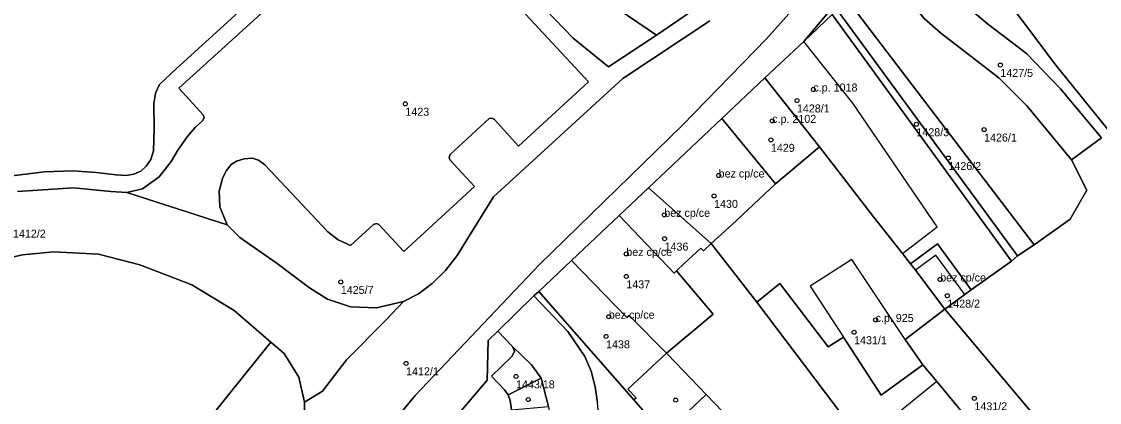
# Model space of a CAD drawing. Extents: x -878211 to -870363, y -1058464 to -1052522.
# Drawn here: x -874899.4 to -874764.7, y -1056217.1 to -1056169.5 of the extents above; entities that cross this region are included whole.
import ezdxf

# ---------------------------------------------------------------- set-up
doc = ezdxf.new("R2010")
doc.units = 0
for name, color, linetype in [('Vrstva 50', 7, 'Continuous'), ('Vrstva 51', 7, 'Continuous'), ('Vrstva 52', 7, 'Continuous')]:
    doc.layers.add(name, color=color, linetype=linetype)

msp = doc.modelspace()

# ---------------------------------------------------------------- linework, layer by layer
at = {"layer": 'Vrstva 50'}
for centre in [(-874777.05, -1056174.95994), (-874800.41, -1056178.01994), (-874851.4, -1056179.80994), (-874802.47, -1056179.39994), (-874805.56, -1056181.93994), (-874787.54, -1056182.36994), (-874779.08, -1056183.03994), (-874805.72, -1056184.31994), (-874783.54, -1056186.58994), (-874812.25, -1056188.76994), (-874812.82, -1056191.32994), (-874819.05, -1056193.68994), (-874819.01, -1056196.66994), (-874823.79, -1056198.57994), (-874859.47, -1056202.07994), (-874823.79, -1056201.38994), (-874784.57, -1056201.76994), (-874783.68, -1056203.79994), (-874825.98, -1056206.41994), (-874792.64, -1056206.82994), (-874826.32, -1056208.88994), (-874795.32, -1056208.36994), (-874851.31, -1056212.25994), (-874837.57, -1056213.88994), (-874836.05, -1056216.77994), (-874817.62, -1056216.84994), (-874780.29, -1056216.62994)]:
    msp.add_circle(centre, 0.25, dxfattribs=at)
at = {"layer": 'Vrstva 51'}
for points in [[(-874779.01, -1056127.66), (-874780.45, -1056125.66), (-874793.17, -1056142.82), (-874792.46, -1056145.61), (-874788.37, -1056151.02), (-874786.78, -1056152.78), (-874770.12, -1056174.96), (-874761.29, -1056185.88), (-874747.51, -1056199.34), (-874747.04, -1056199.75), (-874740.87, -1056205.06), (-874728.32, -1056215.02), (-874719.92, -1056223.09), (-874716.4, -1056226.65), (-874716.73, -1056226.96), (-874713.06, -1056230.64), (-874711.1, -1056232.84), (-874708.16, -1056237.89), (-874707.28, -1056238.99), (-874703.07, -1056243.11), (-874695.31, -1056252.07), (-874686.26, -1056258.1), (-874668.18, -1056265.93)], [(-874906.43, -1056164.46), (-874911.49, -1056190.95), (-874904.34, -1056188.99), (-874901.26, -1056188.9), (-874896.49, -1056188.32), (-874892.96, -1056188.19), (-874890.05, -1056188.41), (-874887.55, -1056188.7), (-874886.31, -1056188.78), (-874885.34, -1056188.6), (-874884.47, -1056188.21), (-874883.78, -1056187.59), (-874883.23, -1056186.78), (-874882.88, -1056185.68), (-874882.79, -1056182.97), (-874882.84, -1056179.82), (-874882.63, -1056178.47), (-874882.11, -1056177.38), (-874880.03, -1056175.43), (-874853.37, -1056151.14)], [(-874853.37, -1056151.14), (-874880.03, -1056175.43), (-874882.11, -1056177.38), (-874882.63, -1056178.47), (-874882.84, -1056179.82), (-874882.79, -1056182.97), (-874882.88, -1056185.68), (-874883.23, -1056186.78), (-874883.78, -1056187.59), (-874884.47, -1056188.21), (-874885.34, -1056188.6), (-874886.31, -1056188.78), (-874887.55, -1056188.7), (-874890.05, -1056188.41), (-874892.96, -1056188.19), (-874896.49, -1056188.32), (-874901.26, -1056188.9)], [(-874761.29, -1056185.88), (-874770.12, -1056174.96), (-874786.78, -1056152.78)], [(-874837.33, -1056164.4), (-874830.44, -1056171.6), (-874826.02, -1056175.2), (-874820.04, -1056171.21), (-874837.28, -1056159.47)], [(-874796.21, -1056160.37), (-874806.27, -1056171.68), (-874816.81, -1056182.52), (-874834.68, -1056199.94), (-874850.19, -1056216.28), (-874853.32, -1056220.08)], [(-874853.32, -1056220.08), (-874850.19, -1056216.28), (-874834.68, -1056199.94), (-874816.81, -1056182.52), (-874806.27, -1056171.68), (-874796.21, -1056160.37)], [(-874899.87, -1056190.78), (-874892.89, -1056190.31), (-874888.22, -1056190.77), (-874886.23, -1056190.89), (-874884.24, -1056190.43), (-874882.19, -1056188.95), (-874880.68, -1056187.03), (-874879.82, -1056185.61), (-874878.68, -1056183.92), (-874877.67, -1056182.76), (-874876.71, -1056181.9), (-874876.54, -1056181.52), (-874876.68, -1056181.18), (-874879.7, -1056177.85), (-874861.94, -1056161.69)], [(-874861.94, -1056161.69), (-874879.7, -1056177.85), (-874876.68, -1056181.18), (-874876.54, -1056181.52), (-874876.71, -1056181.9), (-874877.67, -1056182.76), (-874878.68, -1056183.92), (-874879.82, -1056185.61), (-874880.68, -1056187.03), (-874882.19, -1056188.95), (-874884.24, -1056190.43), (-874886.23, -1056190.89), (-874873.67, -1056194.94), (-874874.61, -1056192.68), (-874874.67, -1056190.68), (-874874.25, -1056189.14), (-874873.8, -1056188.18), (-874873.16, -1056187.41), (-874872.52, -1056186.96), (-874871.55, -1056186.68), (-874870.51, -1056186.62), (-874869.76, -1056186.85), (-874868.95, -1056187.44), (-874861.08, -1056195.83), (-874859.82, -1056196.82), (-874858.27, -1056197.54), (-874855.38, -1056194.9), (-874855.03, -1056194.78), (-874854.72, -1056194.9), (-874851.6, -1056198.25), (-874842.76, -1056190.13), (-874845.83, -1056186.82), (-874845.94, -1056186.49), (-874845.79, -1056186.13), (-874840.91, -1056181.66), (-874840.59, -1056181.6), (-874840.27, -1056181.78), (-874837.25, -1056185.09), (-874828.51, -1056177.08), (-874831.9, -1056173.42), (-874840.3, -1056164.35)], [(-874840.3, -1056164.35), (-874831.9, -1056173.42), (-874828.51, -1056177.08), (-874837.25, -1056185.09), (-874840.27, -1056181.78), (-874840.59, -1056181.6), (-874840.91, -1056181.66), (-874845.79, -1056186.13), (-874845.94, -1056186.49), (-874845.83, -1056186.82), (-874842.76, -1056190.13), (-874851.6, -1056198.25), (-874854.72, -1056194.9), (-874855.03, -1056194.78), (-874855.38, -1056194.9), (-874858.27, -1056197.54), (-874859.82, -1056196.82), (-874861.08, -1056195.83), (-874868.95, -1056187.44), (-874869.76, -1056186.85), (-874870.51, -1056186.62), (-874871.55, -1056186.68), (-874872.52, -1056186.96), (-874873.16, -1056187.41), (-874873.8, -1056188.18), (-874874.25, -1056189.14), (-874874.67, -1056190.68), (-874874.61, -1056192.68), (-874873.67, -1056194.94), (-874872.09, -1056196.53), (-874867.41, -1056199.75), (-874865.55, -1056201.17), (-874863.4, -1056202.81), (-874861.15, -1056204.21), (-874858.27, -1056205.17), (-874855, -1056205.32), (-874851.64, -1056204.5), (-874849.77, -1056203.56), (-874848.07, -1056202.28), (-874846.37, -1056200.66), (-874844.95, -1056198.75), (-874840.4, -1056191.45), (-874824.24, -1056176.66), (-874813.35, -1056169.43)], [(-874813.96, -1056167.11), (-874820.04, -1056171.21), (-874826.02, -1056175.2), (-874830.44, -1056171.6), (-874837.33, -1056164.4)], [(-874783.43, -1056165.72), (-874778.66, -1056169.8), (-874773.8, -1056173.53), (-874769.55, -1056177.94), (-874764.4, -1056184.06), (-874768.14, -1056186.8), (-874766.22, -1056190.62), (-874768.34, -1056194.24), (-874772.83, -1056197.42), (-874774.89, -1056198.82), (-874775.65, -1056199.46), (-874780.69, -1056203.05), (-874781.5, -1056203.63), (-874783.97, -1056205.46), (-874770.83, -1056221.15), (-874775.73, -1056225.73), (-874774.8, -1056226.8), (-874758.8, -1056235.95)], [(-874813.35, -1056169.43), (-874824.24, -1056176.66), (-874840.4, -1056191.45), (-874844.95, -1056198.75), (-874846.37, -1056200.66), (-874848.07, -1056202.28), (-874849.77, -1056203.56), (-874851.64, -1056204.5), (-874853.84, -1056206.87), (-874858.77, -1056211.81), (-874861.77, -1056215.74), (-874864, -1056217.11), (-874864.01, -1056219.12)], [(-874848.68, -1056223.19), (-874841.19, -1056214.37), (-874841.07, -1056209.41), (-874839.86, -1056208.24), (-874835.33, -1056203.83), (-874834.74, -1056203.25), (-874830.65, -1056199.39), (-874824.7, -1056193.78), (-874821.03, -1056190.3), (-874811.84, -1056181.65), (-874806.49, -1056176.55), (-874801.62, -1056172.02), (-874798.48, -1056168.32)], [(-874903.59, -1056199.64), (-874899.24, -1056198.7), (-874895.32, -1056198.31), (-874889.74, -1056198.59), (-874884.6, -1056199.92), (-874878.09, -1056202.43), (-874872.79, -1056205.66), (-874868.23, -1056209.6), (-874866.57, -1056211.04), (-874864.73, -1056213.99), (-874864, -1056217.11), (-874861.77, -1056215.74), (-874858.77, -1056211.81), (-874853.84, -1056206.87), (-874851.64, -1056204.5), (-874855, -1056205.32), (-874858.27, -1056205.17), (-874861.15, -1056204.21), (-874863.4, -1056202.81), (-874865.55, -1056201.17), (-874867.41, -1056199.75), (-874872.09, -1056196.53), (-874873.67, -1056194.94), (-874886.23, -1056190.89), (-874888.22, -1056190.77), (-874892.89, -1056190.31), (-874899.87, -1056190.78)], [(-874900.63, -1056259.04), (-874873.94, -1056241.6), (-874880.51, -1056224.9), (-874868.23, -1056209.6), (-874872.79, -1056205.66), (-874878.09, -1056202.43), (-874884.6, -1056199.92), (-874889.74, -1056198.59), (-874895.32, -1056198.31), (-874899.24, -1056198.7), (-874903.59, -1056199.64)], [(-874819.12, -1056221.1), (-874822.85, -1056216.83), (-874828.19, -1056210.72), (-874834.74, -1056203.25), (-874835.33, -1056203.83), (-874831.11, -1056208.27), (-874828.99, -1056211.38), (-874828.18, -1056213.23), (-874827.67, -1056215.2), (-874827.39, -1056217.17)], [(-874838.14, -1056218.07), (-874838.3, -1056216.88), (-874838.56, -1056216.2), (-874839.01, -1056215.58), (-874840.66, -1056213.86), (-874838.07, -1056211.35), (-874837.78, -1056210.74), (-874838.02, -1056210.13), (-874839.86, -1056208.24), (-874841.07, -1056209.41), (-874841.19, -1056214.37), (-874848.68, -1056223.19)], [(-874864.01, -1056219.12), (-874864, -1056217.11), (-874864.73, -1056213.99), (-874866.57, -1056211.04), (-874868.23, -1056209.6), (-874880.51, -1056224.9)]]:
    msp.add_lwpolyline(points, dxfattribs=at)
for points in [[(-874803.22, -1056146.62), (-874806.35, -1056150.69), (-874806.17, -1056150.85), (-874806.93, -1056151.88), (-874805.69, -1056152.86), (-874806.99, -1056154.67), (-874808.36, -1056153.62), (-874809.19, -1056154.7), (-874809.37, -1056154.61), (-874812.44, -1056158.7), (-874820.53, -1056152.51), (-874823.23, -1056150.34), (-874822.28, -1056148.88), (-874826.87, -1056144.96), (-874837.28, -1056159.47), (-874820.04, -1056171.21), (-874813.96, -1056167.11), (-874810.82, -1056163.74), (-874805.81, -1056158.16), (-874804.02, -1056156.12), (-874803.34, -1056155.32), (-874800.37, -1056151.8)], [(-874768.14, -1056186.8), (-874764.4, -1056184.06), (-874769.55, -1056177.94), (-874773.8, -1056173.53), (-874778.66, -1056169.8), (-874783.43, -1056165.72), (-874785.6, -1056163.06), (-874790.16, -1056157.06), (-874792.97, -1056160.86), (-874789.38, -1056164.87), (-874788.09, -1056167.27), (-874786.56, -1056169.13), (-874784.51, -1056170.94), (-874777.23, -1056176.57), (-874773.7, -1056180.1)], [(-874772.83, -1056197.42), (-874768.34, -1056194.24), (-874766.22, -1056190.62), (-874768.14, -1056186.8), (-874773.7, -1056180.1), (-874777.23, -1056176.57), (-874784.51, -1056170.94), (-874786.56, -1056169.13), (-874788.09, -1056167.27), (-874789.38, -1056164.87), (-874792.97, -1056160.86), (-874796.86, -1056165.91), (-874796.14, -1056166.87)], [(-874796.86, -1056165.91), (-874797.83, -1056167.57), (-874798.48, -1056168.32), (-874801.62, -1056172.02), (-874798.05, -1056168.63), (-874797.45, -1056168.08), (-874774.89, -1056198.82), (-874772.83, -1056197.42), (-874796.14, -1056166.87)], [(-874774.89, -1056198.82), (-874797.45, -1056168.08), (-874798.05, -1056168.63), (-874775.65, -1056199.46)], [(-874792.91, -1056193.95), (-874789.28, -1056198.53), (-874788.27, -1056199.8), (-874784.91, -1056197.33), (-874780.69, -1056203.05), (-874775.65, -1056199.46), (-874798.05, -1056168.63), (-874801.62, -1056172.02), (-874806.49, -1056176.55), (-874799.66, -1056185.17)], [(-874811.84, -1056181.65), (-874805.15, -1056189.81), (-874799.66, -1056185.17), (-874806.49, -1056176.55)], [(-874813.17, -1056197.27), (-874810.59, -1056194.92), (-874805.15, -1056189.81), (-874811.84, -1056181.65), (-874821.03, -1056190.3)], [(-874807.46, -1056204.6), (-874804.59, -1056202.29), (-874798.55, -1056210.18), (-874796.65, -1056208.97), (-874791.93, -1056216.22), (-874786.73, -1056212.44), (-874788.93, -1056209.27), (-874783.97, -1056205.46), (-874787.65, -1056200.59), (-874788.27, -1056199.8), (-874789.28, -1056198.53), (-874792.91, -1056193.95), (-874799.66, -1056185.17), (-874805.15, -1056189.81), (-874810.59, -1056194.92), (-874813.17, -1056197.27)], [(-874824.7, -1056193.78), (-874817.83, -1056200.96), (-874817.54, -1056200.68), (-874816.55, -1056199.75), (-874814.47, -1056197.84), (-874814.15, -1056198.18), (-874813.17, -1056197.27), (-874821.03, -1056190.3)], [(-874830.65, -1056199.39), (-874823.71, -1056206.51), (-874823.43, -1056206.25), (-874818.79, -1056210.99), (-874812.93, -1056206.1), (-874817.54, -1056200.68), (-874817.83, -1056200.96), (-874824.7, -1056193.78)], [(-874801.94, -1056228.5), (-874800.72, -1056229.77), (-874792, -1056240.39), (-874784.43, -1056233.86), (-874794.29, -1056222.08), (-874807.46, -1056204.6), (-874813.17, -1056197.27), (-874814.15, -1056198.18), (-874814.47, -1056197.84), (-874816.55, -1056199.75), (-874817.54, -1056200.68), (-874812.93, -1056206.1), (-874818.79, -1056210.99), (-874817.6, -1056212.2), (-874813.81, -1056216.15), (-874806.62, -1056223.63)], [(-874788.27, -1056199.8), (-874787.65, -1056200.59), (-874783.97, -1056205.46), (-874781.5, -1056203.63), (-874780.69, -1056203.05), (-874784.91, -1056197.33)], [(-874818.79, -1056210.99), (-874823.43, -1056206.25), (-874823.71, -1056206.51), (-874830.65, -1056199.39), (-874834.74, -1056203.25), (-874828.19, -1056210.72), (-874822.85, -1056216.83), (-874822.56, -1056216.56), (-874823.59, -1056215.46)], [(-874786.73, -1056212.44), (-874791.93, -1056216.22), (-874796.65, -1056208.97), (-874798.55, -1056210.18), (-874804.59, -1056202.29), (-874807.46, -1056204.6), (-874794.29, -1056222.08), (-874784.43, -1056233.86), (-874782.29, -1056231.86), (-874775.73, -1056225.73), (-874785, -1056214.53)], [(-874830.04, -1056225.84), (-874828.28, -1056227.93), (-874826.68, -1056229.83), (-874824.88, -1056232.02), (-874820.27, -1056228.14), (-874822.12, -1056225.98), (-874823.73, -1056224.07), (-874825.52, -1056221.98), (-874826.43, -1056220.74), (-874827.24, -1056218.9), (-874827.39, -1056217.17), (-874827.67, -1056215.2), (-874828.18, -1056213.23), (-874828.99, -1056211.38), (-874831.11, -1056208.27), (-874835.33, -1056203.83), (-874839.86, -1056208.24), (-874838.02, -1056210.13), (-874835.62, -1056212.42), (-874834.43, -1056214.12), (-874833.53, -1056217.66), (-874833.24, -1056219.89), (-874832.52, -1056222.02), (-874831.46, -1056223.94)], [(-874786.73, -1056212.44), (-874785, -1056214.53), (-874775.73, -1056225.73), (-874770.83, -1056221.15), (-874783.97, -1056205.46), (-874788.93, -1056209.27)], [(-874838.02, -1056210.13), (-874837.78, -1056210.74), (-874838.07, -1056211.35), (-874840.66, -1056213.86), (-874839.01, -1056215.58), (-874838.56, -1056216.2), (-874834.43, -1056214.12), (-874835.62, -1056212.42)], [(-874813.81, -1056216.15), (-874817.6, -1056212.2), (-874818.79, -1056210.99), (-874823.59, -1056215.46), (-874822.56, -1056216.56), (-874822.85, -1056216.83), (-874819.12, -1056221.1), (-874816.83, -1056218.97)], [(-874834.43, -1056214.12), (-874838.56, -1056216.2), (-874838.3, -1056216.88), (-874838.14, -1056218.07), (-874833.53, -1056217.66)], [(-874819.12, -1056221.1), (-874818.98, -1056221.26), (-874814.96, -1056226.16), (-874812.45, -1056229.23), (-874811.02, -1056230.97), (-874809.4, -1056232.93), (-874807.16, -1056235.67), (-874807.03, -1056235.82), (-874800.72, -1056229.77), (-874801.94, -1056228.5), (-874806.62, -1056223.63), (-874813.81, -1056216.15), (-874816.83, -1056218.97)]]:
    msp.add_lwpolyline(points, close=True, dxfattribs=at)
at = {"layer": 'Vrstva 52'}
for points in [[(-874801.62, -1056172.02), (-874806.49, -1056176.55), (-874799.66, -1056185.17), (-874792.91, -1056193.95), (-874789.28, -1056198.53), (-874784.95, -1056195.2), (-874795.5, -1056179.74)], [(-874806.49, -1056176.55), (-874811.84, -1056181.65), (-874805.15, -1056189.81), (-874799.66, -1056185.17)], [(-874813.17, -1056197.27), (-874810.59, -1056194.92), (-874805.15, -1056189.81), (-874811.84, -1056181.65), (-874821.03, -1056190.3)], [(-874813.17, -1056197.27), (-874821.03, -1056190.3), (-874824.7, -1056193.78), (-874817.83, -1056200.96), (-874817.54, -1056200.68), (-874816.55, -1056199.75), (-874814.47, -1056197.84), (-874814.15, -1056198.18)], [(-874824.7, -1056193.78), (-874830.65, -1056199.39), (-874823.71, -1056206.51), (-874823.43, -1056206.25), (-874818.79, -1056210.99), (-874812.93, -1056206.1), (-874817.54, -1056200.68), (-874817.83, -1056200.96)], [(-874800.81, -1056202.62), (-874796.65, -1056208.97), (-874791.93, -1056216.22), (-874786.73, -1056212.44), (-874788.93, -1056209.27), (-874795.61, -1056199.25)], [(-874787.65, -1056200.59), (-874783.97, -1056205.46), (-874781.5, -1056203.63), (-874785.12, -1056198.73)], [(-874823.43, -1056206.25), (-874823.71, -1056206.51), (-874830.65, -1056199.39), (-874834.74, -1056203.25), (-874828.19, -1056210.72), (-874822.85, -1056216.83), (-874822.56, -1056216.56), (-874823.59, -1056215.46), (-874818.79, -1056210.99)], [(-874794.29, -1056222.08), (-874784.43, -1056233.86), (-874782.29, -1056231.86), (-874775.73, -1056225.73), (-874785, -1056214.53)]]:
    msp.add_lwpolyline(points, close=True, dxfattribs=at)

# ---------------------------------------------------------------- texts
at = {"layer": 'Vrstva 50'}
for s, p in [('1427/5', (-874777.05, -1056176.449)), ('c.p. 1018', (-874800.41, -1056178.27)), ('1423', (-874851.4, -1056181.299)), ('1428/1', (-874802.47, -1056180.889)), ('c.p. 2102', (-874805.56, -1056182.19)), ('1428/3', (-874787.54, -1056183.859)), ('1426/1', (-874779.08, -1056184.529)), ('1429', (-874805.72, -1056185.809)), ('1426/2', (-874783.54, -1056188.079)), ('bez cp/ce', (-874812.25, -1056189.02)), ('1430', (-874812.82, -1056192.819)), ('bez cp/ce', (-874819.05, -1056193.94)), ('1412/2', (-874900.44, -1056196.539)), ('bez cp/ce', (-874823.79, -1056198.83)), ('1436', (-874819.01, -1056198.159)), ('1437', (-874823.79, -1056202.879)), ('bez cp/ce', (-874784.57, -1056202.02)), ('1425/7', (-874859.47, -1056203.569)), ('1428/2', (-874783.68, -1056205.289)), ('bez cp/ce', (-874825.98, -1056206.669)), ('c.p. 925', (-874792.64, -1056207.08)), ('1438', (-874826.32, -1056210.379)), ('1431/1', (-874795.32, -1056209.859)), ('1412/1', (-874851.31, -1056213.749)), ('1443/18', (-874837.57, -1056215.379)), ('1431/2', (-874780.29, -1056218.119))]:
    msp.add_text(s, height=0.999996, dxfattribs=at).set_placement(p)

doc.saveas('drawing.dxf')
